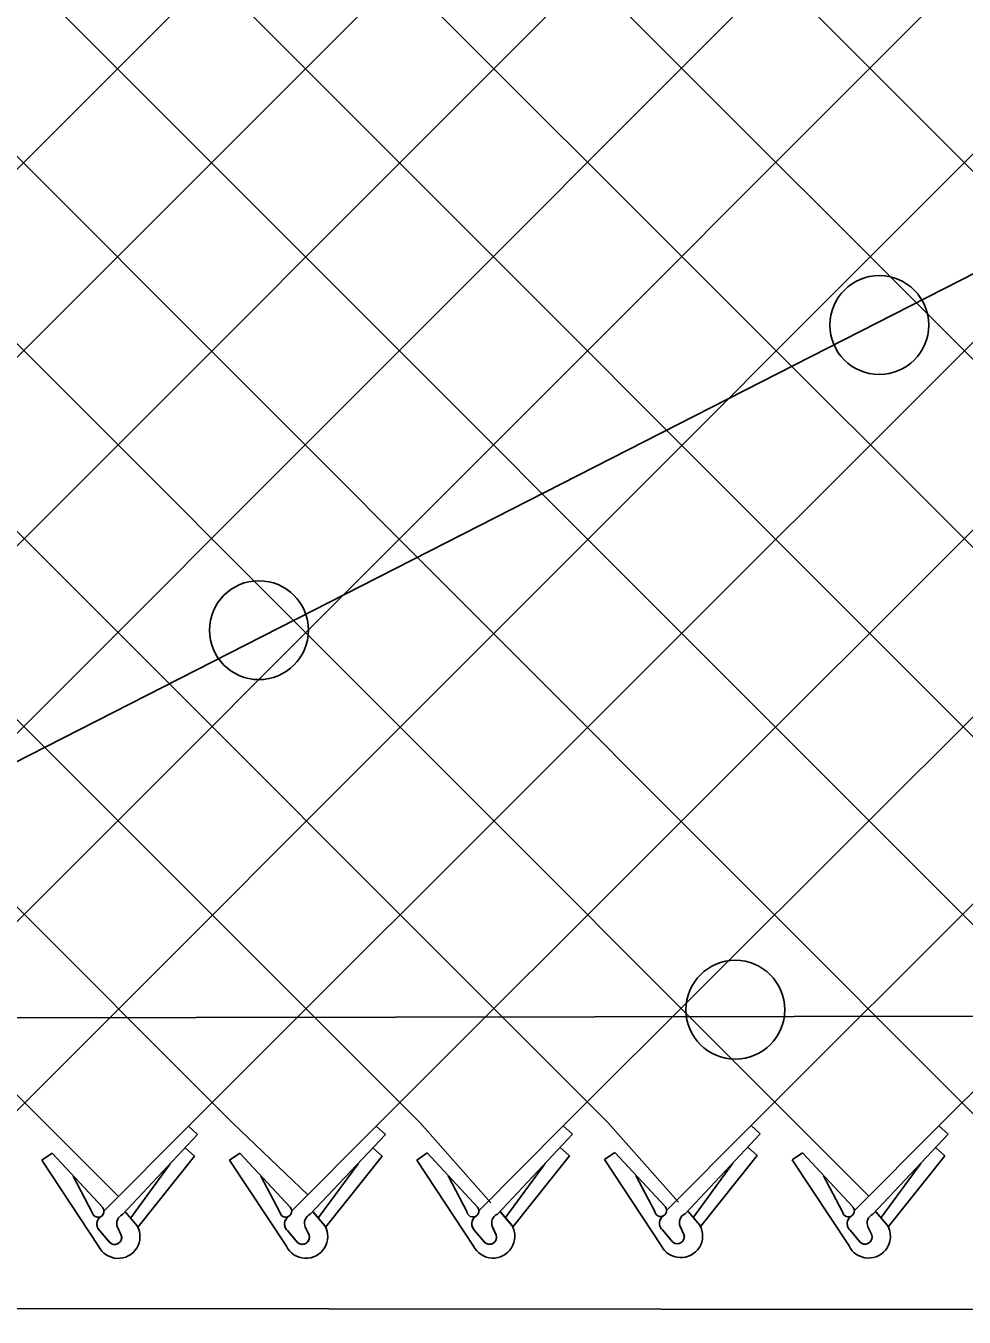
# Model space of a CAD drawing. Extents: x 0 to 2.85, y -0.1 to 1.83.
# Drawn here: x 0.4024 to 0.4427, y 1.2819 to 1.3373 of the extents above; entities that cross this region are included whole.
import ezdxf

# ---------------------------------------------------------------- set-up
doc = ezdxf.new("R2010")
doc.units = 0
for name, color, linetype in [('sb_Chainlink Fence', 7, 'Continuous'), ('sb_Earth', 7, 'Continuous'), ('sb_Existing Structural Steel', 7, 'Continuous')]:
    doc.layers.add(name, color=color, linetype=linetype)

msp = doc.modelspace()

# ---------------------------------------------------------------- linework, layer by layer
at = {"layer": 'sb_Chainlink Fence'}
for p, q in [((0.3659176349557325, 1.2869307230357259), (0.47574297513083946, 1.3967446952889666)), ((0.3659272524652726, 1.2950013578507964), (0.46768949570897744, 1.396765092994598)), ((0.3771591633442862, 1.2900712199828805), (0.48379724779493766, 1.396761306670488)), ((0.3771667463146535, 1.3969344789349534), (0.48378966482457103, 1.2902443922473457)), ((0.3852126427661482, 1.2900916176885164), (0.4918596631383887, 1.396820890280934)), ((0.3932669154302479, 1.2900750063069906), (0.49991639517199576, 1.3967761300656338)), ((0.40132933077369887, 1.2900154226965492), (0.5079692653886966, 1.396770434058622)), ((0.4093860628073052, 1.2900601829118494), (0.5161494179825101, 1.396741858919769)), ((0.4174389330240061, 1.2900658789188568), (0.5242028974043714, 1.3967214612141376)), ((0.4254680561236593, 1.2900712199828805), (0.5322571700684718, 1.3967380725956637)), ((0.4335215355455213, 1.2900916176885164), (0.5403195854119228, 1.3967976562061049)), ((0.44157580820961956, 1.2900750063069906), (0.5483763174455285, 1.3967528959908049)), ((0.36971278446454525, 1.3962591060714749), (0.47573539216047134, 1.2902610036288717)), ((0.36604268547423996, 1.3918681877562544), (0.4676819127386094, 1.2902406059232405)), ((0.36603309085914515, 1.3838167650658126), (0.4596038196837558, 1.290192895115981)), ((0.3660234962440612, 1.3757653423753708), (0.45155094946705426, 1.2901871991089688)), ((0.36601390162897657, 1.3677139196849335), (0.44349421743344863, 1.2901424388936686)), ((0.3660043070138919, 1.359662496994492), (0.4354318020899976, 1.2902020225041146)), ((0.36599471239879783, 1.3516110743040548), (0.4273775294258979, 1.290218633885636)), ((0.3659851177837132, 1.3435596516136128), (0.41932405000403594, 1.2901982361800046)), ((0.3659755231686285, 1.335508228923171), (0.4112949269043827, 1.290192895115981)), ((0.3659659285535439, 1.3274568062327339), (0.4032420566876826, 1.2901871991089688)), ((0.4032420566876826, 1.2901871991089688), (0.4063844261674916, 1.2870509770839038)), ((0.405758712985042, 1.286417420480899), (0.4093860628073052, 1.2900601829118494)), ((0.40978185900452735, 1.2897015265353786), (0.4093860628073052, 1.2900601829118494)), ((0.4112949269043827, 1.290192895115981), (0.41450520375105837, 1.2871230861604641)), ((0.4138115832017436, 1.286423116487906), (0.4174389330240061, 1.2900658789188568)), ((0.41783472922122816, 1.289707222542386), (0.4174389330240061, 1.2900658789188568)), ((0.41932405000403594, 1.2901982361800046), (0.4223593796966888, 1.286780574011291)), ((0.4218407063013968, 1.2864284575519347), (0.4254680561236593, 1.2900712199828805)), ((0.42586385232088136, 1.2897125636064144), (0.4254680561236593, 1.2900712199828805)), ((0.4273775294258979, 1.290218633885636), (0.4304128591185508, 1.2868009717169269)), ((0.4298941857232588, 1.2864488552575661), (0.4335215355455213, 1.2900916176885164)), ((0.4339173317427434, 1.2897329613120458), (0.4335215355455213, 1.2900916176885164)), ((0.4354318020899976, 1.2902020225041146), (0.4385893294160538, 1.2870404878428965)), ((0.4379484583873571, 1.2864322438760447), (0.44157580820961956, 1.2900750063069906)), ((0.44197160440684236, 1.2897163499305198), (0.44157580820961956, 1.2900750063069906)), ((0.4065564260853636, 1.2862749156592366), (0.40978185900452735, 1.2897015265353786)), ((0.41460929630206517, 1.2862806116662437), (0.41783472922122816, 1.289707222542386)), ((0.42263841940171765, 1.2862859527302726), (0.42586385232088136, 1.2897125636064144)), ((0.43069189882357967, 1.2863063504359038), (0.4339173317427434, 1.2897329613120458)), ((0.43874617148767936, 1.2862897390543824), (0.44197160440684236, 1.2897163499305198)), ((0.409647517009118, 1.2887755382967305), (0.40925172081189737, 1.2891341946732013)), ((0.41770038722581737, 1.2887812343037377), (0.41730459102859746, 1.2891398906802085)), ((0.4257295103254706, 1.2887865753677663), (0.42533371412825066, 1.2891452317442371)), ((0.4337829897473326, 1.2888069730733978), (0.43338719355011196, 1.2891656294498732)), ((0.4418372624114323, 1.2887903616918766), (0.4414414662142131, 1.2891490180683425)), ((0.4030979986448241, 1.288599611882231), (0.4035439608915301, 1.2889043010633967)), ((0.40553447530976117, 1.2849106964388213), (0.4030979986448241, 1.288599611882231)), ((0.4035439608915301, 1.2889043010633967), (0.4056999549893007, 1.286580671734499)), ((0.4035439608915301, 1.2889043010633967), (0.40571376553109, 1.2865669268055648)), ((0.4086085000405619, 1.2884434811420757), (0.4069114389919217, 1.2861335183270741)), ((0.409647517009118, 1.2887755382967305), (0.40723468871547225, 1.2857408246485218)), ((0.4111508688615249, 1.2886053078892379), (0.4115968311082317, 1.2889099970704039)), ((0.413587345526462, 1.2849163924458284), (0.4111508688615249, 1.2886053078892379)), ((0.4115968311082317, 1.2889099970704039), (0.4137528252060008, 1.2865863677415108)), ((0.4115968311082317, 1.2889099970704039), (0.4137666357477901, 1.286572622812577)), ((0.41666137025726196, 1.2884491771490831), (0.4149643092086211, 1.2861392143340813)), ((0.41770038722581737, 1.2887812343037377), (0.41528755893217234, 1.2857465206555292)), ((0.4191799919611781, 1.2886106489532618), (0.4196259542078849, 1.2889153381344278)), ((0.4216164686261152, 1.2849217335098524), (0.4191799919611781, 1.2886106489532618)), ((0.4196259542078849, 1.2889153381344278), (0.421781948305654, 1.2865917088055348)), ((0.4196259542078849, 1.2889153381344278), (0.4217957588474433, 1.2865779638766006)), ((0.4246904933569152, 1.2884545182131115), (0.4229934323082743, 1.2861445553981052)), ((0.4257295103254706, 1.2887865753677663), (0.4233166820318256, 1.2857518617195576)), ((0.42723347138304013, 1.288631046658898), (0.42767943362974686, 1.2889357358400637)), ((0.4296699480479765, 1.2849421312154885), (0.42723347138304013, 1.288631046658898)), ((0.42767943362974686, 1.2889357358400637), (0.42983542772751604, 1.286612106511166)), ((0.42767943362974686, 1.2889357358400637), (0.4298492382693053, 1.286598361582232)), ((0.43274397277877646, 1.288474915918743), (0.4310469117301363, 1.2861649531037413)), ((0.4337829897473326, 1.2888069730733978), (0.43137016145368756, 1.2857722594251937)), ((0.4352877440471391, 1.2886144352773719), (0.43573370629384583, 1.2889191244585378)), ((0.4377242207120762, 1.2849255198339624), (0.4352877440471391, 1.2886144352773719)), ((0.43573370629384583, 1.2889191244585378), (0.43788970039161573, 1.2865954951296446)), ((0.43573370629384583, 1.2889191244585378), (0.437903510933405, 1.2865817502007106)), ((0.44079824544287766, 1.2884583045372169), (0.43910118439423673, 1.2861483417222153)), ((0.4418372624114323, 1.2887903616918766), (0.43942443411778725, 1.285755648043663)), ((0.40525710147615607, 1.2863661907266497), (0.40444546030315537, 1.2879177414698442)), ((0.41330997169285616, 1.2863718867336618), (0.41249833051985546, 1.2879234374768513)), ((0.42133909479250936, 1.2863772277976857), (0.4205274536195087, 1.28792877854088)), ((0.42939257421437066, 1.286397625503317), (0.4285809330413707, 1.287949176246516)), ((0.4374468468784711, 1.2863810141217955), (0.4366352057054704, 1.287932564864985)), ((0.4066915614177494, 1.2863704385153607), (0.4071867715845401, 1.285784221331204)), ((0.40669812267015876, 1.2863615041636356), (0.4071892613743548, 1.285782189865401)), ((0.4147444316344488, 1.2863761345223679), (0.4152396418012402, 1.2857899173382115)), ((0.4147509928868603, 1.2863672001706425), (0.4152421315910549, 1.285787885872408)), ((0.42277355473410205, 1.2863814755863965), (0.4232687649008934, 1.2857952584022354)), ((0.4227801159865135, 1.2863725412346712), (0.42327125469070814, 1.285793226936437)), ((0.430827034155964, 1.2864018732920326), (0.4313222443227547, 1.2858156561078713)), ((0.4308335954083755, 1.2863929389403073), (0.4313247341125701, 1.2858136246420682)), ((0.43888130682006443, 1.2863852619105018), (0.4393765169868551, 1.2857990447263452)), ((0.4388878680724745, 1.2863763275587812), (0.4393790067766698, 1.285797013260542)), ((0.4065081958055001, 1.285381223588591), (0.406344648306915, 1.285735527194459)), ((0.406345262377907, 1.2857229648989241), (0.40650786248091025, 1.2853892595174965)), ((0.4071867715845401, 1.285784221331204), (0.407223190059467, 1.285716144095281)), ((0.407223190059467, 1.285716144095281), (0.40725422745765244, 1.2856433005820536)), ((0.41456106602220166, 1.2853869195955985), (0.41439751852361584, 1.285741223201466)), ((0.4143981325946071, 1.2857286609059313), (0.4145607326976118, 1.2853949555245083)), ((0.4152396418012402, 1.2857899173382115), (0.4152760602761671, 1.2857218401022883)), ((0.4152760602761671, 1.2857218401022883), (0.415307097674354, 1.2856489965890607)), ((0.42259018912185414, 1.285392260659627), (0.42242664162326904, 1.2857465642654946)), ((0.4224272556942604, 1.285734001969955), (0.422589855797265, 1.2854002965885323)), ((0.4232687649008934, 1.2857952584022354), (0.4233051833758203, 1.285727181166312)), ((0.4233051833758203, 1.285727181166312), (0.4233362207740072, 1.2856543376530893)), ((0.43064366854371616, 1.2854126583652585), (0.43048012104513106, 1.2857669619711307)), ((0.43048073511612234, 1.2857543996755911), (0.4306433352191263, 1.2854206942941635)), ((0.4313222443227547, 1.2858156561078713), (0.4313586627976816, 1.2857475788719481)), ((0.4313586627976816, 1.2857475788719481), (0.4313897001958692, 1.2856747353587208)), ((0.43869794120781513, 1.2853960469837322), (0.43853439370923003, 1.2857503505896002)), ((0.43853500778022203, 1.2857377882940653), (0.43869760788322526, 1.2854040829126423)), ((0.4393765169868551, 1.2857990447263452), (0.4394129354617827, 1.285730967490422)), ((0.4394129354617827, 1.285730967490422), (0.43944397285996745, 1.2856581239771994)), ((0.40598609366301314, 1.2850956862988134), (0.4055820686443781, 1.2855794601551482)), ((0.4055820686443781, 1.2855794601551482), (0.4060271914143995, 1.2850523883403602)), ((0.41403896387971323, 1.2851013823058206), (0.41363493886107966, 1.2855851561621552)), ((0.41363493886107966, 1.2855851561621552), (0.4140800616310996, 1.285058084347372)), ((0.4220680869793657, 1.2851067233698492), (0.4216640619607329, 1.2855904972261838)), ((0.4216640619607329, 1.2855904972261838), (0.4221091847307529, 1.285063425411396)), ((0.43012156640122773, 1.2851271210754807), (0.4297175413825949, 1.2856108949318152)), ((0.4297175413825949, 1.2856108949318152), (0.4301626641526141, 1.285083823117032)), ((0.43817583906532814, 1.2851105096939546), (0.43777181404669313, 1.285594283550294)), ((0.43777181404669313, 1.285594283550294), (0.43821693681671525, 1.2850672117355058))]:
    msp.add_line(p, q, dxfattribs=at)
for centre, radius, start, end in [((0.40550907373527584, 1.2864103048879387), 0.00025580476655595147, 189.9304409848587, 40.97853800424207), ((0.40584153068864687, 1.2858627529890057), 0.0003843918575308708, 126.9947472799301, 219.79833989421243), ((0.40585203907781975, 1.285862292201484), 0.0003909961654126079, 127.7656421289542, 226.33281459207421), ((0.40673237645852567, 1.2858948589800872), 0.00041880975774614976, 114.84216649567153, 203.51671506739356), ((0.41356194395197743, 1.2864160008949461), 0.00025580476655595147, 189.9304409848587, 40.97853800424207), ((0.4138944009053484, 1.285868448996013), 0.0003843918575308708, 126.9947472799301, 219.79833989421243), ((0.41390490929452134, 1.2858679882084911), 0.0003909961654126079, 127.7656421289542, 226.33281459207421), ((0.41478524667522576, 1.2859005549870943), 0.00041880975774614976, 114.84216649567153, 203.51671506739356), ((0.4215910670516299, 1.28642134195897), 0.00025580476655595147, 189.9304409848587, 40.97853800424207), ((0.42192352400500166, 1.2858737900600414), 0.0003843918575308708, 126.9947472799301, 219.79833989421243), ((0.42193403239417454, 1.2858733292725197), 0.0003909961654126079, 127.7656421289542, 226.33281459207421), ((0.42281436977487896, 1.2859058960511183), 0.00041880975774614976, 114.84216649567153, 203.51671506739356), ((0.4296445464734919, 1.2864417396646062), 0.00025580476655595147, 189.9304409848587, 40.97853800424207), ((0.4299770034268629, 1.2858941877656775), 0.0003843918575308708, 126.9947472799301, 219.79833989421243), ((0.4299875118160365, 1.2858937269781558), 0.0003909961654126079, 127.7656421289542, 226.33281459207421), ((0.43086784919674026, 1.2859262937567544), 0.00041880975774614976, 114.84216649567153, 203.51671506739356), ((0.43769881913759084, 1.2864251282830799), 0.00025580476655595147, 189.9304409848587, 40.97853800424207), ((0.4380312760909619, 1.2858775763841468), 0.0003843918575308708, 126.9947472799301, 219.79833989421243), ((0.4380417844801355, 1.285877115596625), 0.0003909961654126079, 127.7656421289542, 226.33281459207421), ((0.4389221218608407, 1.2859096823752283), 0.00041880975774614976, 114.84216649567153, 203.51671506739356), ((0.40637292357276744, 1.28532545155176), 0.0009354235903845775, 206.32021657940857, 29.22686940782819), ((0.414425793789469, 1.2853311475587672), 0.0009354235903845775, 206.32021657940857, 29.22686940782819), ((0.42245491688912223, 1.2853364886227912), 0.0009354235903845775, 206.32021657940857, 29.22686940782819), ((0.4305083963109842, 1.2853568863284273), 0.0009354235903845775, 206.32021657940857, 29.22686940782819), ((0.43856266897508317, 1.2853402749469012), 0.0009354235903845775, 206.32021657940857, 29.22686940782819), ((0.406218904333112, 1.2852900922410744), 0.00030330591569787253, 219.86319118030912, 17.48524419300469), ((0.40621999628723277, 1.285288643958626), 0.00030494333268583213, 230.78260140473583, 19.265642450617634), ((0.41427177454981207, 1.2852957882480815), 0.00030330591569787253, 219.86319118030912, 17.48524419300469), ((0.41427286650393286, 1.2852943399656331), 0.00030494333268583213, 230.78260140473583, 19.265642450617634), ((0.42230089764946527, 1.2853011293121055), 0.00030330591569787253, 219.86319118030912, 17.48524419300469), ((0.42230198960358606, 1.2852996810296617), 0.00030494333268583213, 230.78260140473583, 19.265642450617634), ((0.4303543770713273, 1.2853215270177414), 0.00030330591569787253, 219.86319118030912, 17.48524419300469), ((0.4303554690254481, 1.2853200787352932), 0.00030494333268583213, 230.78260140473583, 19.265642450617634), ((0.438408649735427, 1.2853049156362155), 0.00030330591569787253, 219.86319118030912, 17.48524419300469), ((0.4384097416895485, 1.285303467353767), 0.00030494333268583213, 230.78260140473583, 19.265642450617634)]:
    msp.add_arc(centre, radius, start, end, dxfattribs=at)
at = {"layer": 'sb_Earth'}
msp.add_line((0.36813518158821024, 1.2822654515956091), (0.7942331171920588, 1.2818692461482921), dxfattribs=at)
at = {"layer": 'sb_Existing Structural Steel'}
for p, q in [((0.44557759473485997, 1.3279182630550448), (0.3677781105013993, 1.2882404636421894)), ((0.3677572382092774, 1.2946482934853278), (1.0468782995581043, 1.2957760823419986))]:
    msp.add_line(p, q, dxfattribs=at)
for centre in [(0.43902335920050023, 1.324425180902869), (0.41241185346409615, 1.3113368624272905), (0.4328476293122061, 1.2950560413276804)]:
    msp.add_circle(centre, 0.0021204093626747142, dxfattribs=at)

doc.saveas('drawing.dxf')
